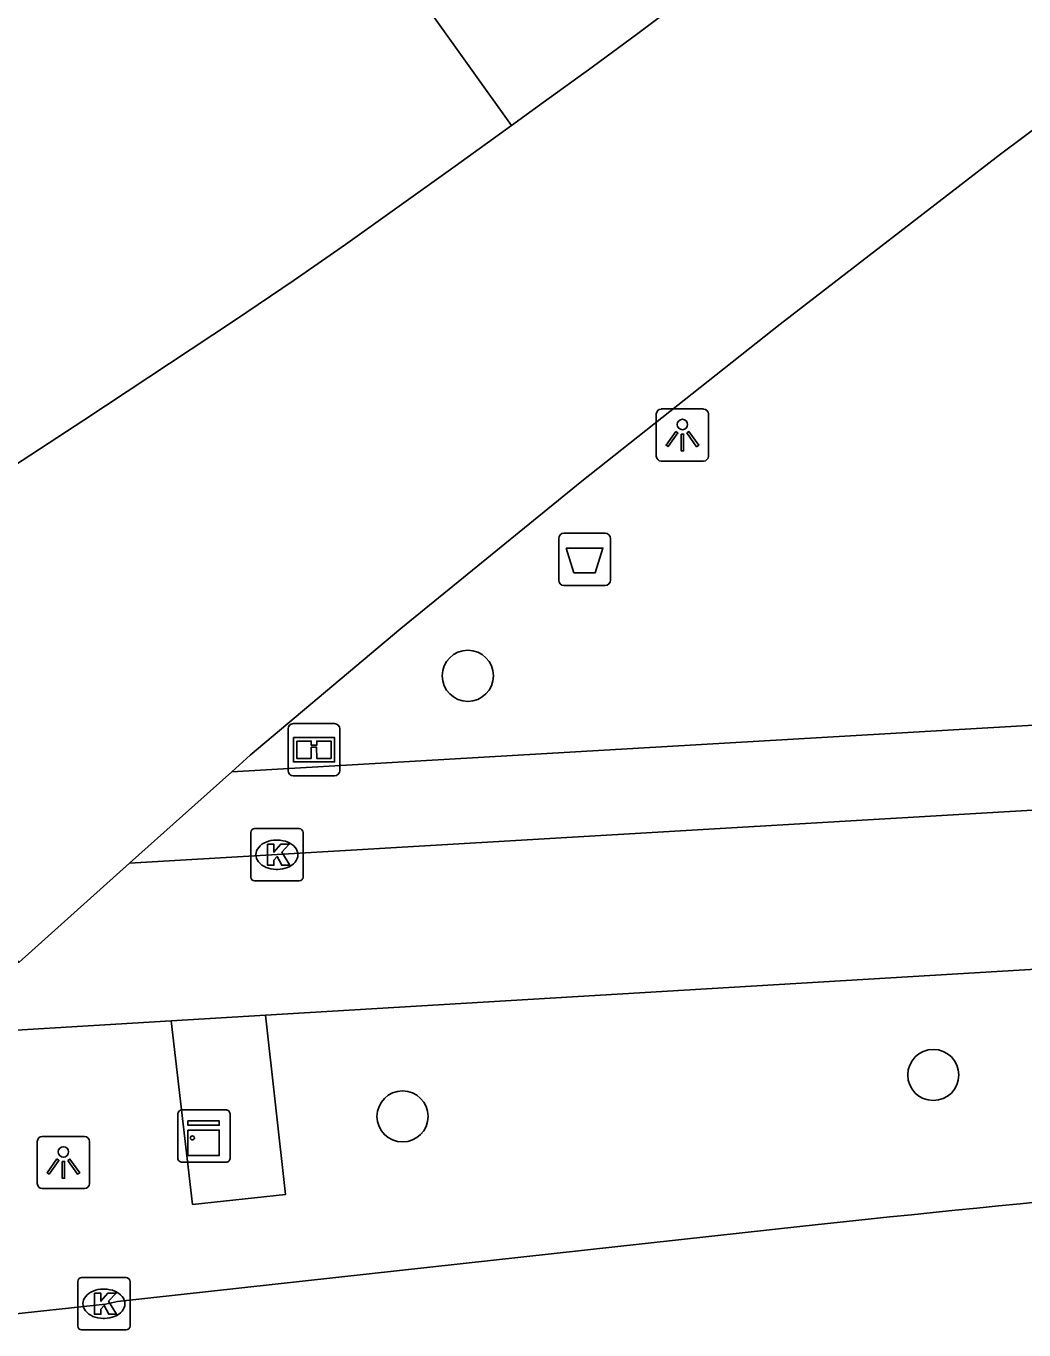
# Model space of a CAD drawing. Extents: x 161477 to 163040, y 383680 to 384868.
# Drawn here: x 161539.99 to 161559.09, y 384009.03 to 384033.98 of the extents above; entities that cross this region are included whole.
import ezdxf

# ---------------------------------------------------------------- set-up
doc = ezdxf.new("R2010")
doc.units = 0
for name, color, linetype in [('IMGEO_Afvalbak', 7, 'Continuous'), ('IMGEO_Boom', 7, 'Continuous'), ('IMGEO_Fietspad_open', 7, 'Continuous'), ('IMGEO_Informatiebord', 7, 'Continuous'), ('IMGEO_Kast', 7, 'Continuous'), ('IMGEO_Kolk', 7, 'Continuous'), ('IMGEO_Lichtpunt', 7, 'Continuous'), ('IMGEO_Lijnafwatering', 7, 'Continuous'), ('IMGEO_Rijbaan_lokaal_gesloten', 7, 'Continuous'), ('IMGEO_Voetpad_gesloten', 7, 'Continuous'), ('IMGEO_Voetpad_open', 7, 'Continuous')]:
    doc.layers.add(name, color=color, linetype=linetype)

msp = doc.modelspace()

# ---------------------------------------------------------------- linework, layer by layer
at = {"layer": 'IMGEO_Afvalbak'}
for p, q in [((161550.185, 384023.38), (161550.185, 384024.18)), ((161550.185, 384024.18), (161550.185, 384023.38)), ((161550.285, 384024.28), (161551.075, 384024.28)), ((161551.075, 384024.28), (161550.285, 384024.28)), ((161551.175, 384024.18), (161551.175, 384023.38)), ((161551.175, 384023.38), (161551.175, 384024.18)), ((161551.075, 384023.28), (161550.285, 384023.28)), ((161550.285, 384023.28), (161551.075, 384023.28))]:
    msp.add_line(p, q, dxfattribs=at)
msp.add_lwpolyline([(161550.328, 384023.994), (161551.032, 384023.994), (161550.883, 384023.524), (161550.477, 384023.524), (161550.328, 384023.994)], dxfattribs=at)
for centre, start, end in [((161550.285, 384024.18), 90, 180), ((161550.285, 384024.18), 90, 180), ((161551.075, 384024.18), 0, 90), ((161551.075, 384024.18), 360, 90), ((161550.285, 384023.38), 180, 270), ((161550.285, 384023.38), 180, 270), ((161551.075, 384023.38), 270, 0), ((161551.075, 384023.38), 270, 0)]:
    msp.add_arc(centre, 0.1, start, end, dxfattribs=at)
at = {"layer": 'IMGEO_Boom'}
for centre in [(161548.446, 384021.551), (161557.353, 384013.912), (161547.197, 384013.118)]:
    msp.add_circle(centre, 0.489, dxfattribs=at)
at = {"layer": 'IMGEO_Fietspad_open'}
for points in [[(161603.276, 384021.56), (161541.971, 384017.963)], [(161544.573, 384015.055), (161573.956, 384016.808), (161602.097, 384018.423)], [(161541.971, 384017.963), (161539.854, 384016.067), (161538.31, 384018.1)], [(161542.767, 384014.947), (161544.573, 384015.055)], [(161538.112, 384014.669), (161542.767, 384014.947)]]:
    msp.add_lwpolyline(points, dxfattribs=at)
at = {"layer": 'IMGEO_Informatiebord'}
for p, q in [((161545.107, 384020.636), (161545.897, 384020.636)), ((161545.897, 384020.636), (161545.107, 384020.636)), ((161545.007, 384019.736), (161545.007, 384020.536)), ((161545.007, 384020.536), (161545.007, 384019.736)), ((161545.997, 384020.536), (161545.997, 384019.736)), ((161545.997, 384019.736), (161545.997, 384020.536)), ((161545.897, 384019.636), (161545.107, 384019.636)), ((161545.107, 384019.636), (161545.897, 384019.636))]:
    msp.add_line(p, q, dxfattribs=at)
for points in [[(161545.108, 384020.368), (161545.896, 384020.368), (161545.896, 384019.904), (161545.108, 384019.904), (161545.108, 384020.368)], [(161545.173, 384020.303), (161545.173, 384019.969), (161545.448, 384019.969), (161545.449, 384020.182), (161545.553, 384020.183), (161545.554, 384019.969), (161545.831, 384019.969), (161545.831, 384020.303), (161545.555, 384020.303), (161545.555, 384020.223), (161545.449, 384020.223), (161545.449, 384020.303), (161545.173, 384020.303)]]:
    msp.add_lwpolyline(points, dxfattribs=at)
for centre, start, end in [((161545.107, 384020.536), 90, 180), ((161545.107, 384020.536), 90, 180), ((161545.897, 384020.536), 0, 90), ((161545.897, 384020.536), 360, 90), ((161545.107, 384019.736), 180, 270), ((161545.107, 384019.736), 180, 270), ((161545.897, 384019.736), 270, 0), ((161545.897, 384019.736), 270, 0)]:
    msp.add_arc(centre, 0.1, start, end, dxfattribs=at)
at = {"layer": 'IMGEO_Kast'}
for p, q in [((161542.896, 384012.318), (161542.896, 384013.159)), ((161542.896, 384013.159), (161542.896, 384012.318)), ((161542.971, 384013.243), (161543.812, 384013.243)), ((161543.812, 384013.243), (161542.971, 384013.243)), ((161543.896, 384013.168), (161543.896, 384012.327)), ((161543.896, 384012.327), (161543.896, 384013.168)), ((161543.821, 384012.243), (161542.98, 384012.243)), ((161542.98, 384012.243), (161543.821, 384012.243))]:
    msp.add_line(p, q, dxfattribs=at)
for points in [[(161543.091, 384013.033), (161543.691, 384013.033), (161543.691, 384012.948), (161543.091, 384012.948), (161543.091, 384013.033)], [(161543.091, 384012.858), (161543.691, 384012.858), (161543.691, 384012.369), (161543.091, 384012.369), (161543.091, 384012.858)]]:
    msp.add_lwpolyline(points, dxfattribs=at)
msp.add_circle((161543.175, 384012.707), 0.0377, dxfattribs=at)
for centre, start, end in [((161542.974, 384013.165), 92.4484, 184.2845), ((161542.974, 384013.165), 92.4484, 184.2845), ((161543.818, 384013.165), 2.4484, 94.2845), ((161543.818, 384013.165), 2.4484, 94.2845), ((161542.974, 384012.321), 182.4484, 274.2845), ((161542.974, 384012.321), 182.4484, 274.2845), ((161543.818, 384012.321), 272.4484, 4.2845), ((161543.818, 384012.321), 272.4484, 4.2845)]:
    msp.add_arc(centre, 0.0779, start, end, dxfattribs=at)
at = {"layer": 'IMGEO_Kolk'}
for p, q in [((161544.292, 384017.7), (161544.292, 384018.552)), ((161544.367, 384018.626), (161545.219, 384018.626)), ((161545.293, 384018.552), (161545.293, 384017.7)), ((161544.78, 384018.406), (161544.805, 384018.406)), ((161544.803, 384017.846), (161544.778, 384017.846)), ((161545.219, 384017.626), (161544.367, 384017.626)), ((161540.981, 384009.107), (161540.981, 384009.959)), ((161541.056, 384010.033), (161541.908, 384010.033)), ((161541.469, 384009.813), (161541.494, 384009.813)), ((161541.982, 384009.959), (161541.982, 384009.107)), ((161541.492, 384009.253), (161541.467, 384009.253)), ((161541.908, 384009.033), (161541.056, 384009.033))]:
    msp.add_line(p, q, dxfattribs=at)
for points in [[(161544.292, 384017.7), (161544.292, 384018.552)], [(161544.367, 384018.626), (161545.219, 384018.626)], [(161545.293, 384018.552), (161545.293, 384017.7)], [(161544.613, 384018.326), (161544.736, 384018.326), (161544.736, 384018.175), (161544.866, 384018.326), (161545.03, 384018.326), (161544.884, 384018.175), (161545.037, 384017.926), (161544.885, 384017.926), (161544.8, 384018.09), (161544.736, 384018.023), (161544.736, 384017.926), (161544.613, 384017.926), (161544.613, 384018.326)], [(161545.219, 384017.626), (161544.367, 384017.626)], [(161540.981, 384009.107), (161540.981, 384009.959)], [(161541.056, 384010.033), (161541.908, 384010.033)], [(161541.982, 384009.959), (161541.982, 384009.107)], [(161541.302, 384009.733), (161541.425, 384009.733), (161541.425, 384009.582), (161541.555, 384009.733), (161541.719, 384009.733), (161541.573, 384009.582), (161541.726, 384009.333), (161541.574, 384009.333), (161541.489, 384009.497), (161541.425, 384009.43), (161541.425, 384009.333), (161541.302, 384009.333), (161541.302, 384009.733)], [(161541.908, 384009.033), (161541.056, 384009.033)]]:
    msp.add_lwpolyline(points, dxfattribs=at)
for centre, start, end in [((161544.369, 384018.55), 91.552, 178.448), ((161544.369, 384018.55), 91.552, 178.448), ((161545.217, 384018.55), 1.552, 88.448), ((161545.217, 384018.55), 1.552, 88.448), ((161544.369, 384017.702), 181.552, 268.448), ((161544.369, 384017.702), 181.552, 268.448), ((161545.217, 384017.702), 271.552, 358.448), ((161545.217, 384017.702), 271.552, 358.448), ((161541.058, 384009.957), 91.552, 178.448), ((161541.058, 384009.957), 91.552, 178.448), ((161541.906, 384009.957), 1.552, 88.448), ((161541.906, 384009.957), 1.552, 88.448), ((161541.058, 384009.109), 181.552, 268.448), ((161541.058, 384009.109), 181.552, 268.448), ((161541.906, 384009.109), 271.552, 358.448), ((161541.906, 384009.109), 271.552, 358.448)]:
    msp.add_arc(centre, 0.0765, start, end, dxfattribs=at)
for centre, major_axis, ratio, start_param, end_param in [((161544.779, 384018.126), (-0.387, 0.002), 0.722429, 4.712389, 7.853982), ((161544.804, 384018.126), (-0.39, 0.002), 0.717154, 1.570796, 4.712389), ((161541.468, 384009.533), (-0.387, 0.002), 0.722429, 4.712389, 7.853982), ((161541.493, 384009.533), (-0.39, 0.002), 0.717154, 1.570796, 4.712389)]:
    msp.add_ellipse(centre, major_axis=major_axis, ratio=ratio, start_param=start_param, end_param=end_param, dxfattribs=at)
at = {"layer": 'IMGEO_Lichtpunt'}
for p, q in [((161552.053, 384026.562), (161552.053, 384025.755)), ((161552.053, 384026.562), (161552.053, 384025.755)), ((161552.955, 384026.657), (161552.147, 384026.657)), ((161552.955, 384026.657), (161552.147, 384026.657)), ((161553.049, 384025.755), (161553.049, 384026.562)), ((161553.049, 384025.755), (161553.049, 384026.562)), ((161552.147, 384025.661), (161552.955, 384025.661)), ((161552.147, 384025.661), (161552.955, 384025.661)), ((161540.208, 384012.64), (161540.208, 384011.833)), ((161540.208, 384012.64), (161540.208, 384011.833)), ((161541.11, 384012.735), (161540.302, 384012.735)), ((161541.11, 384012.735), (161540.302, 384012.735)), ((161541.204, 384011.833), (161541.204, 384012.64)), ((161541.204, 384011.833), (161541.204, 384012.64)), ((161540.302, 384011.739), (161541.11, 384011.739)), ((161540.302, 384011.739), (161541.11, 384011.739))]:
    msp.add_line(p, q, dxfattribs=at)
for points in [[(161552.427, 384026.226), (161552.466, 384026.198), (161552.278, 384025.936), (161552.24, 384025.963), (161552.427, 384026.226)], [(161552.529, 384026.178), (161552.576, 384026.178), (161552.576, 384025.856), (161552.529, 384025.856), (161552.529, 384026.178)], [(161552.639, 384026.198), (161552.677, 384026.225), (161552.864, 384025.963), (161552.825, 384025.935), (161552.639, 384026.198)], [(161540.582, 384012.304), (161540.621, 384012.276), (161540.433, 384012.014), (161540.395, 384012.041), (161540.582, 384012.304)], [(161540.794, 384012.276), (161540.832, 384012.303), (161541.019, 384012.041), (161540.98, 384012.013), (161540.794, 384012.276)], [(161540.684, 384012.256), (161540.731, 384012.256), (161540.731, 384011.934), (161540.684, 384011.934), (161540.684, 384012.256)]]:
    msp.add_lwpolyline(points, dxfattribs=at)
for centre in [(161552.552, 384026.36), (161540.707, 384012.438)]:
    msp.add_circle(centre, 0.0994, dxfattribs=at)
for centre, start, end in [((161552.147, 384026.562), 90, 180), ((161552.147, 384026.562), 90, 180), ((161552.955, 384026.562), 0, 90), ((161552.955, 384026.562), 0, 90), ((161552.147, 384025.755), 180, 270), ((161552.147, 384025.755), 180, 270), ((161552.955, 384025.755), 270, 0), ((161552.955, 384025.755), 270, 360), ((161540.302, 384012.64), 90, 180), ((161540.302, 384012.64), 90, 180), ((161541.11, 384012.64), 0, 90), ((161541.11, 384012.64), 0, 90), ((161540.302, 384011.833), 180, 270), ((161540.302, 384011.833), 180, 270), ((161541.11, 384011.833), 270, 0), ((161541.11, 384011.833), 270, 360)]:
    msp.add_arc(centre, 0.0946, start, end, dxfattribs=at)
at = {"layer": 'IMGEO_Lijnafwatering'}
msp.add_lwpolyline([(161544.7, 384038.492), (161549.283, 384032.084)], dxfattribs=at)
at = {"layer": 'IMGEO_Rijbaan_lokaal_gesloten'}
for points in [[(161554.564, 384036.002), (161551.701, 384033.843), (161550.826, 384033.198), (161549.891, 384032.523), (161549.283, 384032.084), (161548.205, 384031.305), (161546.103, 384029.805), (161545.121, 384029.12), (161543.982, 384028.35), (161541.095, 384026.441), (161538.547, 384024.778), (161537.439, 384024.076), (161537.206, 384023.934)], [(161554.858, 384011.021), (161541.743, 384009.578), (161541.512, 384009.524), (161539.504, 384009.307)]]:
    msp.add_lwpolyline(points, dxfattribs=at)
msp.add_arc((161621.813, 383379.814), 634.748, 93.639482, 96.054956, dxfattribs=at)
at = {"layer": 'IMGEO_Voetpad_gesloten'}
for points in [[(161543.929, 384019.716), (161544.281, 384020.031), (161547.166, 384022.454), (161550.626, 384025.277), (161554.421, 384028.279), (161558.64, 384031.533), (161565.608, 384036.738), (161569.339, 384039.44), (161572.657, 384041.719), (161575.599, 384043.633), (161578.344, 384045.35), (161581.414, 384047.202), (161583.08, 384048.154), (161587.142, 384050.391), (161589.643, 384051.721), (161590.615, 384052.22), (161591.527, 384052.688)], [(161541.971, 384017.963), (161542.987, 384018.873), (161543.929, 384019.716)]]:
    msp.add_lwpolyline(points, dxfattribs=at)
at = {"layer": 'IMGEO_Voetpad_open'}
for points in [[(161543.929, 384019.716), (161603.343, 384023.17)], [(161544.573, 384015.055), (161544.954, 384011.623), (161543.178, 384011.433), (161542.767, 384014.947)]]:
    msp.add_lwpolyline(points, dxfattribs=at)

doc.saveas('drawing.dxf')
